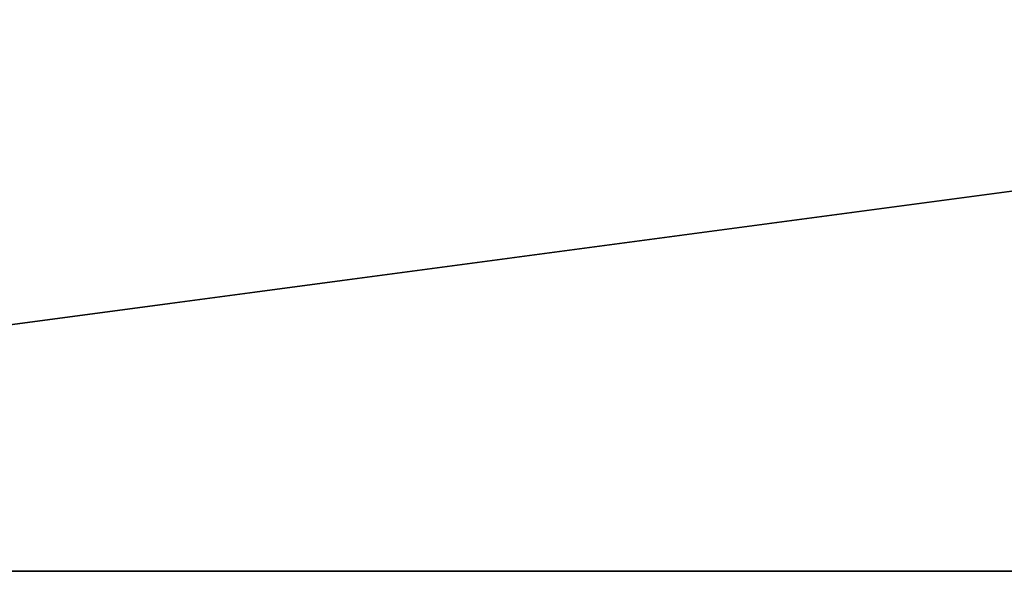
# Model space of a CAD drawing. Header units: millimetres. Extents: x -150 to 150, y -85 to 1149.
# Tile 454 of 656: x -56.35 to -55.636, y 1007.9 to 1008.3. Entities that reach past the tile are written whole.
import ezdxf

# ---------------------------------------------------------------- set-up
doc = ezdxf.new("R2010")
doc.units = ezdxf.units.MM
doc.header["$LTSCALE"] = 21.359881
doc.layers.add('9022', color=7, linetype='CONTINUOUS')
doc.layers.add('9025', color=7, linetype='CONTINUOUS')

msp = doc.modelspace()

# ---------------------------------------------------------------- linework, layer by layer
at = {"layer": '9022', "linetype": 'CONTINUOUS'}
for points in [[(-57.6942, 1007.9, 161.3017), (-46.58738, 1007.9, 157.18449), (-68.23326, 1007.9, 433.8322), (-57.6942, 1007.9, 161.3017)], [(-68.23326, 1007.9, 433.8322), (-46.58738, 1007.9, 157.18449), (-46.46939, 1007.9, 442.85394), (-68.23326, 1007.9, 433.8322)]]:
    msp.add_3dface(points, dxfattribs=at)
at = {"layer": '9025', "linetype": 'CONTINUOUS'}
for points in [[(-57.6942, 1007.9, 161.3017), (-68.23326, 1009.4, 166.1678), (-46.46939, 1009.4, 157.14606), (-57.6942, 1007.9, 161.3017)], [(-68.23326, 1007.9, 433.8322), (-46.46939, 1007.9, 442.85394), (-57.6942, 1009.4, 438.6983), (-68.23326, 1007.9, 433.8322)], [(-46.58738, 1007.9, 157.18449), (-57.6942, 1007.9, 161.3017), (-46.46939, 1009.4, 157.14606), (-46.58738, 1007.9, 157.18449)], [(-46.46939, 1007.9, 442.85394), (-46.58738, 1009.4, 442.81551), (-57.6942, 1009.4, 438.6983), (-46.46939, 1007.9, 442.85394)]]:
    msp.add_3dface(points, dxfattribs=at)

doc.saveas('drawing.dxf')
